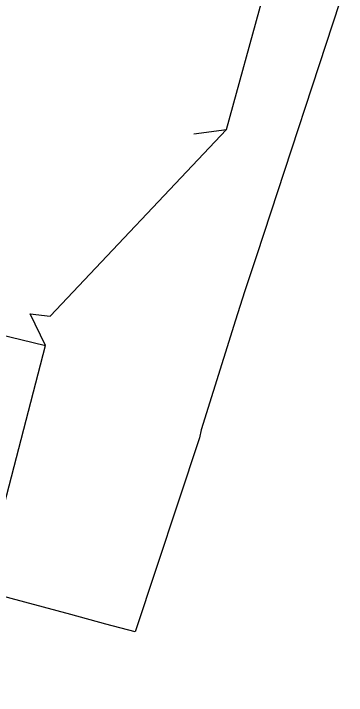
# Model space of a CAD drawing. Extents: x -596024 to -594475, y -1163820 to -1161957.
# Drawn here: x -595307.3 to -595273.8, y -1162232.3 to -1162163.6 of the extents above; entities that cross this region are included whole.
import ezdxf

# ---------------------------------------------------------------- set-up
doc = ezdxf.new("R2010")
doc.units = 0
doc.layers.add('Vrstva 1', color=7, linetype='Continuous')
doc.layers.add('Vrstva 12', color=7, linetype='Continuous')

msp = doc.modelspace()

# ---------------------------------------------------------------- linework, layer by layer
at = {"layer": 'Vrstva 1'}
for p, q in [((-595285.847, -1162175.293), (-595278.458, -1162148.546)), ((-595303.601, -1162194.09), (-595285.847, -1162175.293)), ((-595289.129, -1162175.739), (-595285.847, -1162175.293)), ((-595305.61, -1162193.854), (-595303.601, -1162194.09)), ((-595304.073, -1162197.046), (-595305.61, -1162193.854)), ((-595312.349, -1162195.036), (-595304.073, -1162197.046))]:
    msp.add_line(p, q, dxfattribs=at)
msp.add_lwpolyline([(-595313.531, -1162232.275), (-595310.694, -1162222.463), (-595304.073, -1162197.046)], dxfattribs=at)
at = {"layer": 'Vrstva 12'}
for p, q in [((-595284.015, -1162191.634), (-595284.95, -1162194.49)), ((-595284.95, -1162194.49), (-595288.4, -1162205.529)), ((-595288.4, -1162205.529), (-595288.57, -1162206.349)), ((-595288.57, -1162206.349), (-595295.04, -1162225.891)), ((-595301.527, -1162224.143), (-595339.803, -1162213.836))]:
    msp.add_line(p, q, dxfattribs=at)
for points in [[(-595273.771, -1162160.34), (-595282.791, -1162187.895), (-595284.015, -1162191.634)], [(-595295.04, -1162225.891), (-595297.994, -1162225.094), (-595301.527, -1162224.143)]]:
    msp.add_lwpolyline(points, dxfattribs=at)

doc.saveas('drawing.dxf')
